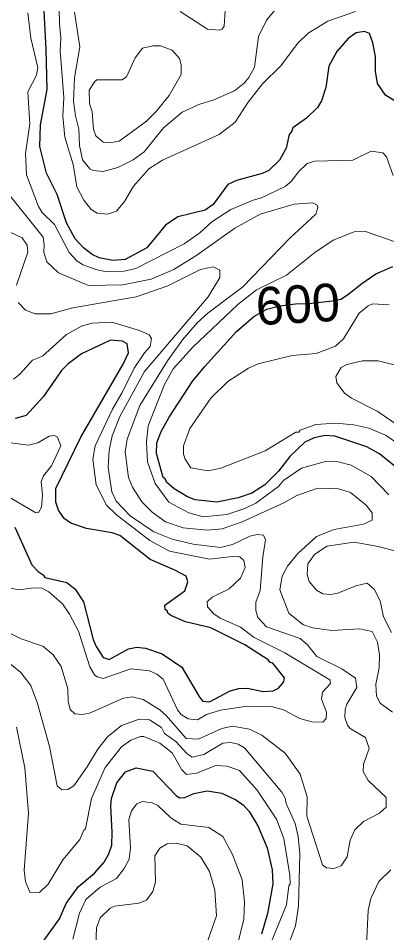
# Model space of a CAD drawing. Extents: x 673.3 to 698.5, y 6984.3 to 7012.3.
# Drawn here: x 675.874 to 676.656, y 7003.266 to 7005.208 of the extents above; entities that cross this region are included whole.
import ezdxf
from ezdxf.enums import TextEntityAlignment as Align

# ---------------------------------------------------------------- set-up
doc = ezdxf.new("R2010")
doc.units = 0
doc.header["$LTSCALE"] = 0.032
doc.layers.add('1', color=7, linetype='Continuous', lineweight=25)
doc.layers.add('2', color=7, linetype='Continuous', lineweight=13)
doc.layers.add('61', color=7, linetype='Continuous')

msp = doc.modelspace()

# ---------------------------------------------------------------- linework, layer by layer
at = {"layer": '1'}
for points in [[(676.6766, 7005.0305), (676.6536, 7005.044), (676.6367, 7005.069), (676.6323, 7005.0951), (676.6321, 7005.1267), (676.6266, 7005.1554), (676.6196, 7005.1753), (676.6088, 7005.1792), (676.5912, 7005.1767), (676.5744, 7005.1647), (676.5503, 7005.1367), (676.5331, 7005.1059), (676.527, 7005.0607), (676.5176, 7005.0326), (676.5096, 7005.0179), (676.4858, 7004.9954), (676.4566, 7004.9752), (676.4539, 7004.9664), (676.4489, 7004.9608), (676.4426, 7004.9317), (676.4285, 7004.9064), (676.4059, 7004.8847), (676.3917, 7004.878), (676.3371, 7004.8633), (676.3189, 7004.8545), (676.2877, 7004.8121), (676.2706, 7004.7999), (676.2126, 7004.7862), (676.1865, 7004.7687), (676.1468, 7004.7201), (676.1006, 7004.6955), (676.0744, 7004.6932), (676.0455, 7004.699), (676.0309, 7004.7064), (676.0128, 7004.7201), (675.9951, 7004.7393), (675.9763, 7004.7734), (675.9562, 7004.8332), (675.9338, 7004.8784), (675.9197, 7004.9355), (675.9214, 7004.9811), (675.9351, 7005.0563), (675.9334, 7005.1418), (675.9237, 7005.3177)], [(676.6898, 7004.2431), (676.6409, 7004.2829), (676.6137, 7004.2981), (676.5462, 7004.3204), (676.5252, 7004.3219), (676.5022, 7004.317), (676.4826, 7004.3079), (676.4502, 7004.2775), (676.4264, 7004.2463), (676.3971, 7004.2169), (676.3696, 7004.1995), (676.341, 7004.1896), (676.2957, 7004.1802), (676.2498, 7004.1853), (676.2334, 7004.1914), (676.2046, 7004.2087), (676.1885, 7004.223), (676.1858, 7004.2298), (676.1818, 7004.2325), (676.1672, 7004.284), (676.168, 7004.3063), (676.1773, 7004.3306), (676.194, 7004.3609), (676.2447, 7004.4377), (676.2697, 7004.4686), (676.3371, 7004.5423), (676.3743, 7004.5746), (676.4018, 7004.5897), (676.429, 7004.5973), (676.4628, 7004.6012), (676.4908, 7004.6021), (676.5413, 7004.6074), (676.559, 7004.6112), (676.5728, 7004.6206), (676.6031, 7004.6446), (676.6332, 7004.6648), (676.6695, 7004.6803)], [(675.8666, 7004.1271), (675.903, 7004.0476), (675.9161, 7004.033), (675.9267, 7004.0263), (675.9306, 7004.0204), (675.9774, 7004.0099), (675.995, 7003.9954), (676.0123, 7003.9686), (676.0333, 7003.889), (676.0392, 7003.8742), (676.054, 7003.8504), (676.0673, 7003.8465), (676.108, 7003.8691), (676.1256, 7003.8723), (676.1443, 7003.8704), (676.1797, 7003.8583), (676.2209, 7003.8299), (676.2585, 7003.7662), (676.266, 7003.7582), (676.2801, 7003.7562), (676.3236, 7003.7799), (676.3422, 7003.7851), (676.3605, 7003.7859), (676.3941, 7003.7787), (676.4148, 7003.7796), (676.4261, 7003.7852), (676.4376, 7003.7988), (676.439, 7003.8073), (676.4142, 7003.8384), (676.4089, 7003.8399), (676.4044, 7003.8457), (676.3549, 7003.8773), (676.2829, 7003.9133), (676.2292, 7003.9263), (676.1976, 7003.9401), (676.191, 7003.9454), (676.1906, 7003.9488), (676.186, 7003.9524), (676.1853, 7003.9617), (676.2275, 7003.9922), (676.2338, 7004.0111), (676.2304, 7004.023), (676.2066, 7004.0363), (676.1538, 7004.0586), (676.0898, 7004.1093), (676.0732, 7004.115), (676.0191, 7004.1245), (675.9858, 7004.136), (675.9716, 7004.1454), (675.9597, 7004.1636), (675.9538, 7004.1804), (675.9539, 7004.2093), (676.0067, 7004.3185), (676.0969, 7004.473), (676.1077, 7004.4972), (676.1051, 7004.5163), (676.0954, 7004.5221), (676.0697, 7004.5246), (676.0081, 7004.4953), (675.9796, 7004.4738), (675.9657, 7004.46), (675.9277, 7004.4049), (675.8909, 7004.3646), (675.8672, 7004.358)], [(675.8946, 7003.2025), (675.9613, 7003.2959), (675.976, 7003.3286), (676.0013, 7003.3635), (676.0359, 7003.3925), (676.0566, 7003.4165), (676.0661, 7003.4338), (676.0723, 7003.452), (676.0735, 7003.4794), (676.0703, 7003.5362), (676.072, 7003.5516), (676.0835, 7003.5843), (676.1013, 7003.6076), (676.1245, 7003.6164), (676.1596, 7003.6092), (676.2093, 7003.5574), (676.2164, 7003.5531), (676.2276, 7003.5532), (676.2464, 7003.5621), (676.2752, 7003.5677), (676.3061, 7003.5629), (676.3372, 7003.5475), (676.3518, 7003.5369), (676.3639, 7003.5239), (676.3828, 7003.4931), (676.4026, 7003.4469), (676.4131, 7003.4002), (676.4147, 7003.3703), (676.4034, 7003.3074), (676.3904, 7003.2634)]]:
    msp.add_lwpolyline(points, dxfattribs=at)
at = {"layer": '2'}
for points in [[(676.4588, 7005.2736), (676.4007, 7005.2035), (676.3837, 7005.1686), (676.3756, 7005.1036), (676.3633, 7005.0818), (676.3541, 7005.0707), (676.3328, 7005.0533), (676.2891, 7005.0346), (676.2574, 7005.0245), (676.2216, 7005.0081), (676.1824, 7004.9747), (676.1412, 7004.9237), (676.1178, 7004.9067), (676.085, 7004.8909), (676.0543, 7004.8822), (676.0331, 7004.8846), (676.0258, 7004.8882), (676.0106, 7004.9067), (676.0042, 7004.9378), (676.0026, 7004.972), (675.9955, 7005.0004), (675.9914, 7005.0315), (675.9937, 7005.0814), (676.005, 7005.147), (675.9937, 7005.2207)], [(676.5896, 7005.2216), (676.5312, 7005.2013), (676.4896, 7005.176), (676.4666, 7005.1539), (676.4316, 7005.1067), (676.3925, 7005.0683), (676.3624, 7005.0293), (676.3348, 7004.9872), (676.3005, 7004.961), (676.1803, 7004.9062), (676.1515, 7004.8876), (676.1186, 7004.8514), (676.0995, 7004.8186), (676.0825, 7004.7979), (676.0637, 7004.7918), (676.0416, 7004.7935), (676.0286, 7004.8018), (676.0131, 7004.8213), (675.9984, 7004.8498), (675.9904, 7004.8973), (675.9726, 7004.9554), (675.9685, 7004.9999), (675.9708, 7005.0391), (675.9627, 7005.1383), (675.9644, 7005.166), (675.9612, 7005.1958), (675.9604, 7005.2611)], [(676.2179, 7005.2216), (676.2758, 7005.1842), (676.3015, 7005.1821), (676.3066, 7005.1845), (676.311, 7005.1911), (676.3145, 7005.2484)], [(675.8944, 7005.219), (675.9009, 7005.1652), (675.9155, 7005.1033), (675.9129, 7005.0871), (675.8944, 7005.0515), (675.8984, 7004.9832), (675.8895, 7004.9206), (675.8911, 7004.8753), (675.9171, 7004.808), (675.9249, 7004.7953), (675.9507, 7004.7695), (675.9821, 7004.7102), (675.9992, 7004.6919), (676.0119, 7004.6841), (676.0383, 7004.674), (676.0582, 7004.6702), (676.0985, 7004.6704), (676.1234, 7004.6764), (676.2263, 7004.7289), (676.2591, 7004.7519), (676.2852, 7004.7754), (676.3249, 7004.8017), (676.3727, 7004.8216), (676.3901, 7004.8262), (676.4403, 7004.8505), (676.453, 7004.8609), (676.469, 7004.8819), (676.4875, 7004.8993), (676.5036, 7004.904), (676.5844, 7004.9062), (676.6232, 7004.9253), (676.6481, 7004.9221), (676.6558, 7004.9135), (676.6698, 7004.874)], [(676.6367, 7003.8831), (676.6254, 7003.9056), (676.5986, 7003.9113), (676.5398, 7003.9082), (676.4983, 7003.9139), (676.4781, 7003.9209), (676.4481, 7003.9445), (676.4294, 7003.9941), (676.4341, 7004.0231), (676.4455, 7004.0443), (676.4674, 7004.0716), (676.5068, 7004.1076), (676.5445, 7004.1223), (676.6067, 7004.1334), (676.6255, 7004.1422), (676.6256, 7004.1578), (676.6129, 7004.1741), (676.5795, 7004.2006), (676.554, 7004.2086), (676.5097, 7004.2102), (676.4651, 7004.1942), (676.4381, 7004.1791), (676.3494, 7004.1388), (676.3071, 7004.1241), (676.276, 7004.1207), (676.2243, 7004.1256), (676.1862, 7004.1384), (676.158, 7004.1591), (676.1363, 7004.1812), (676.1162, 7004.2121), (676.1077, 7004.2325), (676.1012, 7004.2871), (676.105, 7004.3142), (676.1323, 7004.3856), (676.1909, 7004.4801), (676.2224, 7004.5252), (676.2537, 7004.5607), (676.2767, 7004.5819), (676.3509, 7004.6374), (676.4502, 7004.7409), (676.5058, 7004.7919), (676.5099, 7004.8058), (676.5087, 7004.811), (676.4986, 7004.8161), (676.4598, 7004.8129), (676.3878, 7004.7917), (676.3334, 7004.7621), (676.2532, 7004.7044), (676.2041, 7004.6746), (676.156, 7004.6538), (676.0963, 7004.6415), (676.023, 7004.6403), (675.9595, 7004.6671), (675.9344, 7004.6902), (675.9281, 7004.7104), (675.9293, 7004.7263), (675.9268, 7004.7427), (675.8438, 7004.8465)], [(675.8446, 7004.759), (675.8825, 7004.7415), (675.8927, 7004.7256), (675.8943, 7004.711), (675.87, 7004.641)], [(676.6983, 7004.7247), (676.611, 7004.755), (676.5869, 7004.7543), (676.5426, 7004.7363), (676.5038, 7004.7104), (676.4432, 7004.6623), (676.3797, 7004.6312), (676.3404, 7004.6001), (676.2443, 7004.5097), (676.2025, 7004.4635), (676.1845, 7004.4299), (676.1499, 7004.3427), (676.146, 7004.3081), (676.1486, 7004.2658), (676.1644, 7004.2199), (676.1939, 7004.1804), (676.2361, 7004.1575), (676.2667, 7004.1493), (676.3167, 7004.1542), (676.3547, 7004.1668), (676.3781, 7004.1785), (676.4263, 7004.2137), (676.437, 7004.2267), (676.475, 7004.2525), (676.5282, 7004.2673), (676.5534, 7004.2657), (676.5807, 7004.2586), (676.623, 7004.2348), (676.6604, 7004.1957)], [(675.8734, 7004.6043), (675.8892, 7004.5876), (675.9099, 7004.58), (675.9432, 7004.58), (675.9898, 7004.5929), (676.1246, 7004.616), (676.1915, 7004.6398), (676.2609, 7004.6744), (676.288, 7004.6802), (676.3021, 7004.6726), (676.3022, 7004.6572), (676.2768, 7004.6164), (676.1417, 7004.4577), (676.0896, 7004.3623), (676.0734, 7004.3212), (676.0671, 7004.2897), (676.0646, 7004.254), (676.0724, 7004.2024), (676.0818, 7004.1825), (676.1115, 7004.1512), (676.1617, 7004.1173), (676.201, 7004.1019), (676.2455, 7004.0914), (676.3036, 7004.0841), (676.329, 7004.0906), (676.3653, 7004.1085), (676.3813, 7004.1117), (676.3947, 7004.1103), (676.3991, 7004.1006), (676.3931, 7004.0641), (676.3877, 7003.9926), (676.3781, 7003.9684), (676.3781, 7003.9501)], [(676.6737, 7004.3089), (676.6533, 7004.3226), (676.6185, 7004.3374), (676.5863, 7004.3447), (676.5482, 7004.3479), (676.5055, 7004.3454), (676.4724, 7004.3335), (676.4698, 7004.3292), (676.4629, 7004.3287), (676.3982, 7004.2895), (676.3041, 7004.2528), (676.2774, 7004.2469), (676.2406, 7004.2535), (676.228, 7004.2717), (676.2248, 7004.2822), (676.225, 7004.2997), (676.2382, 7004.3368), (676.2827, 7004.401), (676.3192, 7004.4366), (676.3629, 7004.4648), (676.3833, 7004.4742), (676.4557, 7004.4919), (676.5064, 7004.4961), (676.5478, 7004.5117), (676.5648, 7004.5268), (676.5975, 7004.5819), (676.6166, 7004.597), (676.626, 7004.6011), (676.6612, 7004.5996)], [(675.8548, 7003.9985), (675.8745, 7003.9945), (675.9074, 7003.9985), (675.9241, 7003.9976), (675.9386, 7003.9901), (675.9676, 7003.9643), (675.9828, 7003.9426), (676.0017, 7003.9068), (676.026, 7003.8306), (676.0357, 7003.8141), (676.0415, 7003.8097), (676.054, 7003.8064), (676.113, 7003.8265), (676.1525, 7003.8225), (676.1683, 7003.815), (676.1818, 7003.8045), (676.2123, 7003.7397), (676.2197, 7003.7294), (676.2344, 7003.7202), (676.2542, 7003.7185), (676.2738, 7003.7297), (676.3036, 7003.7392), (676.3602, 7003.7476), (676.4139, 7003.746), (676.437, 7003.7394), (676.4716, 7003.7214), (676.4969, 7003.7139), (676.5207, 7003.7134), (676.528, 7003.7215), (676.5287, 7003.7343), (676.5177, 7003.762), (676.5199, 7003.777), (676.5367, 7003.7958), (676.5354, 7003.8029), (676.44, 7003.8608), (676.3746, 7003.8928), (676.346, 7003.9148), (676.3026, 7003.934), (676.2891, 7003.9434), (676.2756, 7003.9585), (676.275, 7003.9686), (676.2858, 7003.9784), (676.3214, 7003.9962), (676.346, 7004.0187), (676.356, 7004.042), (676.3528, 7004.0562), (676.3444, 7004.0643), (676.3341, 7004.066), (676.28, 7004.0596), (676.1947, 7004.0765), (676.1536, 7004.0989), (676.0826, 7004.1537), (676.0613, 7004.1742), (676.0394, 7004.2173), (676.032, 7004.2713), (676.0369, 7004.2997), (676.0737, 7004.3777), (676.0948, 7004.4133), (676.1197, 7004.4646), (676.1417, 7004.4975), (676.1542, 7004.5105), (676.1565, 7004.528), (676.1517, 7004.5357), (676.1312, 7004.5447), (676.0726, 7004.5627), (676.0299, 7004.5601), (676.008, 7004.5538), (675.9761, 7004.5361), (675.9252, 7004.4904), (675.9039, 7004.482), (675.877, 7004.452), (675.8636, 7004.4418)], [(676.6804, 7004.3432), (676.6356, 7004.3735), (676.5812, 7004.4011), (676.5667, 7004.4118), (676.5505, 7004.4334), (676.5483, 7004.4469), (676.5593, 7004.4662), (676.5713, 7004.4726), (676.6048, 7004.4807), (676.6381, 7004.4807), (676.6833, 7004.469)], [(675.8566, 7004.3062), (675.8957, 7004.3014), (675.9155, 7004.3064), (675.9397, 7004.3208), (675.951, 7004.3219), (675.9571, 7004.3184), (675.9642, 7004.2999), (675.9444, 7004.2573), (675.9278, 7004.2363), (675.9229, 7004.2241), (675.9253, 7004.1952), (675.9233, 7004.1699), (675.9171, 7004.1584), (675.9115, 7004.1575), (675.8474, 7004.1954)], [(676.6384, 7004.0865), (676.5872, 7004.0954), (676.529, 7004.0872), (676.5026, 7004.0692), (676.4886, 7004.0497), (676.4873, 7004.027), (676.4917, 7004.0117), (676.5072, 7003.9933), (676.5208, 7003.9861), (676.5371, 7003.9847), (676.5527, 7003.9872), (676.5909, 7004.0029), (676.6145, 7004.0081), (676.6294, 7003.9957), (676.6425, 7003.9707), (676.6494, 7003.9372), (676.6661, 7003.9038)], [(676.6813, 7004.075), (676.6384, 7004.0865)], [(676.3781, 7003.9501), (676.3823, 7003.9356), (676.4009, 7003.9155), (676.4725, 7003.891), (676.4882, 7003.8777), (676.5075, 7003.8528), (676.5608, 7003.8265), (676.5896, 7003.8065), (676.593, 7003.787), (676.5713, 7003.7513), (676.5678, 7003.74), (676.5672, 7003.7235), (676.5731, 7003.7072), (676.5788, 7003.7001), (676.6114, 7003.6809), (676.619, 7003.6574), (676.6069, 7003.6244), (676.6062, 7003.6088), (676.6167, 7003.5892), (676.6549, 7003.5537), (676.6549, 7003.5331), (676.6411, 7003.5201), (676.6069, 7003.5025), (676.5884, 7003.4849), (676.5784, 7003.463), (676.5719, 7003.4277), (676.5595, 7003.4082), (676.5442, 7003.4024), (676.5284, 7003.404), (676.5197, 7003.4103), (676.4864, 7003.5136), (676.4872, 7003.5547), (676.4728, 7003.6029), (676.4408, 7003.6475), (676.3911, 7003.6857), (676.365, 7003.6988), (676.3287, 7003.7046), (676.3058, 7003.7002), (676.2556, 7003.6776), (676.2302, 7003.6788), (676.1879, 7003.7278), (676.1742, 7003.7399), (676.1389, 7003.7614), (676.1158, 7003.7672), (676.0973, 7003.7645), (676.0249, 7003.7323), (676.0093, 7003.7298), (675.9944, 7003.7311), (675.9845, 7003.7402), (675.9797, 7003.7576), (675.9792, 7003.7844), (675.965, 7003.8318), (675.9481, 7003.856), (675.926, 7003.8747), (675.8801, 7003.8904), (675.8591, 7003.9012)], [(676.6685, 7003.7348), (676.6423, 7003.7537), (676.6346, 7003.7683), (676.633, 7003.7941), (676.6404, 7003.8286), (676.6411, 7003.856), (676.6367, 7003.8831)], [(675.8302, 7003.8586), (675.8797, 7003.8185), (675.9004, 7003.7914), (675.9148, 7003.7528), (675.94, 7003.6619), (675.9563, 7003.5779), (675.9668, 7003.5695), (675.9795, 7003.5701), (675.9922, 7003.5785), (676.0204, 7003.6184), (676.0427, 7003.6559), (676.0635, 7003.6822), (676.0933, 7003.7063), (676.1305, 7003.7199), (676.1528, 7003.7185), (676.1784, 7003.702), (676.1847, 7003.6896), (676.2082, 7003.6725), (676.2329, 7003.6462), (676.243, 7003.6394), (676.2676, 7003.6444), (676.308, 7003.6686), (676.3249, 7003.6703), (676.3409, 7003.6669), (676.3544, 7003.6589), (676.4332, 7003.5647), (676.4406, 7003.5522), (676.4425, 7003.5408), (676.4617, 7003.4984), (676.4685, 7003.471), (676.4717, 7003.4341), (676.4692, 7003.3228), (676.4627, 7003.281), (676.4408, 7003.2227)], [(676.402, 7003.2234), (676.4433, 7003.3253), (676.4482, 7003.366), (676.4512, 7003.3699), (676.4505, 7003.3888), (676.4375, 7003.4667), (676.4219, 7003.5077), (676.3815, 7003.5691), (676.3438, 7003.6108), (676.3175, 7003.6199), (676.2931, 7003.6214), (676.2521, 7003.6049), (676.231, 7003.602), (676.2209, 7003.612), (676.2009, 7003.648), (676.1746, 7003.6688), (676.1408, 7003.6833), (676.1333, 7003.6833), (676.1133, 7003.6755), (676.0931, 7003.6613), (676.0587, 7003.6168), (676.0296, 7003.5514), (676.0167, 7003.4869), (676.0132, 7003.4844), (676.0047, 7003.4646), (675.9686, 7003.4214), (675.9373, 7003.3696), (675.9193, 7003.3519), (675.8982, 7003.3526), (675.8896, 7003.3749), (675.8862, 7003.3989), (675.8959, 7003.5202), (675.8878, 7003.6163), (675.87, 7003.7026)], [(675.9895, 7003.253), (676.0037, 7003.3077), (676.0176, 7003.3367), (676.0481, 7003.3631), (676.0824, 7003.3813), (676.0991, 7003.4027), (676.1092, 7003.4225), (676.1125, 7003.4466), (676.1086, 7003.5066), (676.1141, 7003.5251), (676.1257, 7003.54), (676.1378, 7003.545), (676.1585, 7003.5423), (676.1701, 7003.5368), (676.1979, 7003.5102), (676.2193, 7003.497), (676.2785, 7003.4896), (676.3086, 7003.4707), (676.3291, 7003.4328), (676.3495, 7003.3788), (676.3544, 7003.3318), (676.3528, 7003.2954), (676.3342, 7003.2211)], [(676.0385, 7003.2378), (676.0403, 7003.2767), (676.0479, 7003.2979), (676.0694, 7003.3184), (676.0784, 7003.3225), (676.1302, 7003.329), (676.146, 7003.3358), (676.1596, 7003.354), (676.1652, 7003.3743), (676.1637, 7003.4298), (676.1746, 7003.446), (676.19, 7003.4553), (676.2094, 7003.4568), (676.2323, 7003.451), (676.2614, 7003.4271), (676.2803, 7003.3963), (676.2916, 7003.3567), (676.2947, 7003.3026), (676.2762, 7003.2502)], [(676.6135, 7003.2406), (676.6167, 7003.3139), (676.6222, 7003.3394), (676.6394, 7003.3749), (676.6646, 7003.3999)]]:
    msp.add_lwpolyline(points, dxfattribs=at)
msp.add_lwpolyline([(676.1225, 7005.1235), (676.1378, 7005.1441), (676.1596, 7005.1492), (676.1761, 7005.1492), (676.2008, 7005.14), (676.216, 7005.122), (676.22, 7005.1085), (676.22, 7005.0884), (676.1942, 7005.0436), (676.1663, 7005.0091), (676.1459, 7004.9893), (676.0883, 7004.9465), (676.0712, 7004.944), (676.0543, 7004.9448), (676.0384, 7004.9581), (676.0339, 7004.9719), (676.0311, 7005.0088), (676.0253, 7005.0264), (676.0247, 7005.0547), (676.0362, 7005.0735), (676.0405, 7005.0767), (676.0935, 7005.0768), (676.104, 7005.0831)], close=True, dxfattribs=at)

# ---------------------------------------------------------------- texts
at = {"layer": '61'}
msp.add_text('600', height=0.08, rotation=3.206, dxfattribs=at).set_placement((676.4697, 7004.5608), align=Align.CENTER)

doc.saveas('drawing.dxf')
